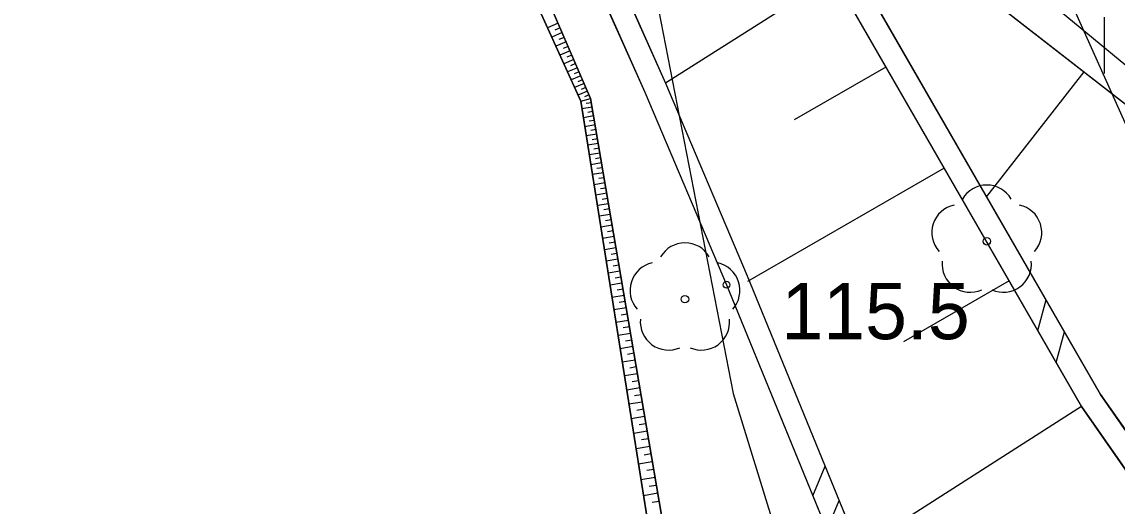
# Model space of a CAD drawing. Extents: x 6434771 to 6436222, y 5663454 to 5664782.
# Drawn here: x 6434953.97 to 6434968.56, y 5664017.74 to 5664024.19 of the extents above; entities that cross this region are included whole.
import ezdxf

# ---------------------------------------------------------------- set-up
doc = ezdxf.new("R2010")
doc.units = 0
for name, color, linetype in [('Warstwa 1', 7, 'Continuous'), ('Warstwa 10', 7, 'Continuous'), ('Warstwa 11', 7, 'Continuous'), ('Warstwa 12', 7, 'Continuous'), ('Warstwa 13', 7, 'Continuous'), ('Warstwa 2', 7, 'Continuous'), ('Warstwa 20', 7, 'Continuous'), ('Warstwa 21', 7, 'Continuous'), ('Warstwa 5', 7, 'Continuous'), ('Warstwa 51', 7, 'Continuous'), ('Warstwa 9', 7, 'Continuous')]:
    doc.layers.add(name, color=color, linetype=linetype)

msp = doc.modelspace()

# ---------------------------------------------------------------- linework, layer by layer
at = {"layer": 'Warstwa 1'}
for p, q in [((6434961.887, 5664027.254), (6434963.44, 5664019.243)), ((6434963.44, 5664019.243), (6434967.938, 5664004.72))]:
    msp.add_line(p, q, dxfattribs=at)
at = {"layer": 'Warstwa 10'}
for p, q in [((6434960.168, 5664028.714), (6434962.539, 5664023.375)), ((6434964.917, 5664026.013), (6434972.903, 5664019.801)), ((6434965.015, 5664024.992), (6434968.336, 5664019.231)), ((6434964.781, 5664024.798), (6434962.539, 5664023.375)), ((6434964.781, 5664024.798), (6434968.082, 5664019.07)), ((6434965.476, 5664023.591), (6434964.255, 5664022.887)), ((6434968.111, 5664023.528), (6434966.817, 5664021.866)), ((6434962.539, 5664023.375), (6434963.63, 5664020.808)), ((6434966.252, 5664022.246), (6434963.632, 5664020.735)), ((6434963.63, 5664020.808), (6434965.687, 5664015.774)), ((6434967.117, 5664020.745), (6434965.709, 5664019.933)), ((6434968.336, 5664019.231), (6434972.681, 5664012.988)), ((6434968.082, 5664019.07), (6434965.108, 5664017.169)), ((6434968.082, 5664019.07), (6434972.377, 5664012.899))]:
    msp.add_line(p, q, dxfattribs=at)
at = {"layer": 'Warstwa 11'}
msp.add_lwpolyline([(6434966.756, 5664003.6), (6434966.415, 5664007.644), (6434965.276, 5664011.028), (6434962.407, 5664016.883), (6434961.412, 5664023.136), (6434959.23, 5664027.952), (6434956.702, 5664030.613), (6434952.189, 5664033.718), (6434942.648, 5664038.634), (6434938.947, 5664040.259), (6434935.85, 5664038.056), (6434933.246, 5664036.108), (6434929.415, 5664035.234), (6434925.755, 5664033.559), (6434924.242, 5664028.377), (6434923.988, 5664023.91), (6434923.741, 5664023.373), (6434924.496, 5664011.353), (6434925.122, 5664008.575), (6434925.857, 5664004.846)], dxfattribs=at)
for centre in [(6434966.82, 5664021.27), (6434962.8, 5664020.499)]:
    msp.add_circle(centre, 0.05, dxfattribs=at)
for centre, start, end in [((6434966.82, 5664021.645), 30.1471, 149.8529), ((6434966.463, 5664021.386), 102.1471, 221.8529), ((6434967.177, 5664021.386), 318.1471, 77.8529), ((6434962.8, 5664020.874), 30.1471, 149.8529), ((6434962.443, 5664020.615), 102.1471, 221.8529), ((6434963.157, 5664020.615), 318.1471, 77.8529), ((6434966.6, 5664020.967), 174.1471, 293.8529), ((6434967.04, 5664020.967), 246.1471, 5.8529), ((6434962.58, 5664020.196), 174.1471, 293.8529), ((6434963.02, 5664020.196), 246.1471, 5.8529)]:
    msp.add_arc(centre, 0.375, start, end, dxfattribs=at)
at = {"layer": 'Warstwa 12'}
for points in [[(6434924.809, 5664048.81), (6434930.739, 5664046.248), (6434938.087, 5664045.169), (6434947.585, 5664041.614), (6434960.352, 5664035.549), (6434967.024, 5664026.498), (6434969.107, 5664021.852), (6434976.011, 5664009.728), (6434981.103, 5663994.095), (6434983.23, 5663981.509), (6434983.428, 5663980.457), (6434983.606, 5663978.684), (6434986.797, 5663964.645), (6434990.011, 5663952.113)], [(6434916.87, 5664040.657), (6434919.588, 5664040.514), (6434924.045, 5664039.35), (6434927.322, 5664041.55), (6434931.207, 5664042.783), (6434934.74, 5664042.98), (6434942.258, 5664041.148), (6434950.666, 5664036.716), (6434956.042, 5664033.861), (6434958.491, 5664032.141), (6434963.807, 5664027.637), (6434974.145, 5664019.101)]]:
    msp.add_lwpolyline(points, dxfattribs=at)
at = {"layer": 'Warstwa 13'}
msp.add_circle((6434963.353, 5664020.692), 0.045, dxfattribs=at)
at = {"layer": 'Warstwa 2'}
msp.add_lwpolyline([(6434938.635, 5663986.4), (6434948.754, 5663984.547), (6434955.481, 5663984.236), (6434959.951, 5663984.231), (6434964.407, 5663984.717), (6434968.731, 5663985.805), (6434972.687, 5663987.947), (6434975.856, 5663991.119), (6434979.564, 5663996.714), (6434981.354, 5664000.823), (6434983.144, 5664004.931), (6434980.889, 5664013.589), (6434972.903, 5664019.801), (6434964.917, 5664026.013)], dxfattribs=at)
at = {"layer": 'Warstwa 20'}
for p, q in [((6434964.917, 5664026.013), (6434972.903, 5664019.801)), ((6434964.781, 5664024.798), (6434968.082, 5664019.07)), ((6434968.082, 5664019.07), (6434972.377, 5664012.899))]:
    msp.add_line(p, q, dxfattribs=at)
msp.add_lwpolyline([(6434960.104, 5663994.36), (6434961.978, 5663995.497), (6434964.425, 5663998.568), (6434966.182, 5664001.617), (6434966.937, 5664003.658), (6434966.575, 5664007.652), (6434965.418, 5664011.176), (6434962.588, 5664017.021), (6434961.543, 5664023.174), (6434959.412, 5664028.11), (6434956.785, 5664030.862), (6434952.251, 5664033.867), (6434949.683, 5664035.19), (6434942.69, 5664038.793)], dxfattribs=at)
at = {"layer": 'Warstwa 21'}
for p, q in [((6434960.168, 5664028.714), (6434962.539, 5664023.375)), ((6434965.015, 5664024.992), (6434968.336, 5664019.231)), ((6434962.539, 5664023.375), (6434963.63, 5664020.808)), ((6434963.63, 5664020.808), (6434965.687, 5664015.774)), ((6434968.336, 5664019.231), (6434972.681, 5664012.988))]:
    msp.add_line(p, q, dxfattribs=at)
msp.add_lwpolyline([(6434959.587, 5663994.626), (6434961.932, 5663995.818), (6434964.397, 5663998.698), (6434966.084, 5664001.768), (6434966.756, 5664003.6), (6434966.415, 5664007.644), (6434965.276, 5664011.028), (6434962.407, 5664016.883), (6434961.412, 5664023.136), (6434959.23, 5664027.952), (6434956.702, 5664030.613), (6434952.189, 5664033.718), (6434942.648, 5664038.634)], dxfattribs=at)
at = {"layer": 'Warstwa 5'}
for p, q in [((6434959.412, 5664028.11), (6434961.543, 5664023.174)), ((6434960.839, 5664026.463), (6434962.264, 5664023.255)), ((6434964.917, 5664026.013), (6434972.903, 5664019.801)), ((6434968.388, 5664023.506), (6434968.388, 5664024.256)), ((6434962.264, 5664023.255), (6434963.353, 5664020.692)), ((6434961.543, 5664023.174), (6434962.588, 5664017.021)), ((6434963.353, 5664020.692), (6434964.502, 5664017.881)), ((6434964.502, 5664017.881), (6434964.688, 5664017.424))]:
    msp.add_line(p, q, dxfattribs=at)
at = {"layer": 'Warstwa 51'}
for p, q in [((6434967.499, 5664020.083), (6434967.609, 5664020.492)), ((6434967.746, 5664019.654), (6434967.856, 5664020.063)), ((6434964.502, 5664017.881), (6434964.666, 5664018.273)), ((6434964.688, 5664017.423), (6434964.853, 5664017.815))]:
    msp.add_line(p, q, dxfattribs=at)
for points in [[(6434964.229, 5663991.48), (6434967.04, 5663994.016), (6434970.273, 5663998.357), (6434972.461, 5664006.421), (6434972.681, 5664012.988), (6434968.336, 5664019.231), (6434965.015, 5664024.992), (6434959.502, 5664029.739), (6434959.888, 5664028.604), (6434962.264, 5664023.255), (6434963.353, 5664020.692), (6434965.402, 5664015.677), (6434968.698, 5664003.766), (6434969.642, 5664002.375), (6434968.965, 5664001.013), (6434967.057, 5664000.376), (6434965.915, 5663997.75), (6434964.819, 5663994.763), (6434963.407, 5663993.75)], [(6434964.028, 5663991.702), (6434966.818, 5663994.219), (6434969.999, 5663998.49), (6434972.162, 5664006.465), (6434972.377, 5664012.899), (6434968.082, 5664019.07), (6434964.781, 5664024.798), (6434960.141, 5664028.793), (6434960.168, 5664028.714), (6434962.539, 5664023.375), (6434963.63, 5664020.808), (6434965.687, 5664015.774), (6434968.974, 5664003.894), (6434969.988, 5664002.399), (6434969.178, 5664000.768), (6434967.279, 5664000.133), (6434966.194, 5663997.638), (6434965.069, 5663994.573), (6434963.582, 5663993.506)]]:
    msp.add_lwpolyline(points, dxfattribs=at)
at = {"layer": 'Warstwa 9'}
for p, q in [((6434961.11, 5664024.176), (6434960.968, 5664024.115)), ((6434961.138, 5664024.113), (6434961.068, 5664024.083)), ((6434961.165, 5664024.05), (6434961.026, 5664023.989)), ((6434961.192, 5664023.987), (6434961.122, 5664023.958)), ((6434961.218, 5664023.927), (6434961.081, 5664023.868)), ((6434961.269, 5664023.808), (6434961.134, 5664023.75)), ((6434961.243, 5664023.867), (6434961.176, 5664023.837)), ((6434961.319, 5664023.694), (6434961.185, 5664023.636)), ((6434961.294, 5664023.75), (6434961.227, 5664023.722)), ((6434961.367, 5664023.582), (6434961.236, 5664023.526)), ((6434961.342, 5664023.637), (6434961.277, 5664023.609)), ((6434961.39, 5664023.529), (6434961.325, 5664023.501)), ((6434961.412, 5664023.476), (6434961.284, 5664023.42)), ((6434961.457, 5664023.371), (6434961.33, 5664023.317)), ((6434961.436, 5664023.423), (6434961.371, 5664023.395)), ((6434961.501, 5664023.271), (6434961.375, 5664023.217)), ((6434961.48, 5664023.321), (6434961.416, 5664023.293)), ((6434961.522, 5664023.222), (6434961.46, 5664023.195)), ((6434961.412, 5664023.136), (6434961.543, 5664023.174)), ((6434961.412, 5664023.136), (6434961.543, 5664023.174)), ((6434961.562, 5664023.058), (6434961.428, 5664023.035)), ((6434961.553, 5664023.116), (6434961.486, 5664023.105)), ((6434961.583, 5664022.94), (6434961.447, 5664022.917)), ((6434961.573, 5664023), (6434961.504, 5664022.988)), ((6434961.602, 5664022.82), (6434961.466, 5664022.797)), ((6434961.592, 5664022.88), (6434961.525, 5664022.869)), ((6434961.624, 5664022.697), (6434961.486, 5664022.674)), ((6434961.614, 5664022.759), (6434961.545, 5664022.747)), ((6434961.634, 5664022.635), (6434961.565, 5664022.624)), ((6434961.644, 5664022.573), (6434961.505, 5664022.549)), ((6434961.656, 5664022.51), (6434961.586, 5664022.497)), ((6434961.667, 5664022.445), (6434961.526, 5664022.421)), ((6434961.677, 5664022.38), (6434961.607, 5664022.368)), ((6434961.688, 5664022.315), (6434961.547, 5664022.291)), ((6434961.711, 5664022.184), (6434961.567, 5664022.16)), ((6434961.7, 5664022.25), (6434961.628, 5664022.238)), ((6434961.734, 5664022.049), (6434961.589, 5664022.024)), ((6434961.723, 5664022.117), (6434961.651, 5664022.105)), ((6434961.757, 5664021.911), (6434961.611, 5664021.886)), ((6434961.745, 5664021.98), (6434961.673, 5664021.968)), ((6434961.781, 5664021.771), (6434961.633, 5664021.746)), ((6434961.77, 5664021.842), (6434961.695, 5664021.829)), ((6434961.805, 5664021.629), (6434961.656, 5664021.604)), ((6434961.793, 5664021.701), (6434961.719, 5664021.688)), ((6434961.83, 5664021.483), (6434961.679, 5664021.457)), ((6434961.817, 5664021.557), (6434961.743, 5664021.543)), ((6434961.855, 5664021.335), (6434961.703, 5664021.309)), ((6434961.842, 5664021.409), (6434961.766, 5664021.396)), ((6434961.881, 5664021.184), (6434961.726, 5664021.158)), ((6434961.868, 5664021.26), (6434961.791, 5664021.247)), ((6434961.907, 5664021.03), (6434961.751, 5664021.004)), ((6434961.894, 5664021.108), (6434961.817, 5664021.095)), ((6434961.934, 5664020.873), (6434961.777, 5664020.846)), ((6434961.92, 5664020.952), (6434961.842, 5664020.939)), ((6434961.947, 5664020.794), (6434961.868, 5664020.781)), ((6434961.961, 5664020.714), (6434961.802, 5664020.687)), ((6434961.975, 5664020.633), (6434961.895, 5664020.619)), ((6434961.988, 5664020.55), (6434961.828, 5664020.523)), ((6434962.003, 5664020.468), (6434961.922, 5664020.454)), ((6434962.017, 5664020.385), (6434961.854, 5664020.357)), ((6434962.031, 5664020.301), (6434961.949, 5664020.287)), ((6434962.046, 5664020.216), (6434961.881, 5664020.188)), ((6434962.075, 5664020.043), (6434961.909, 5664020.015)), ((6434962.06, 5664020.13), (6434961.978, 5664020.116)), ((6434962.105, 5664019.867), (6434961.936, 5664019.838)), ((6434962.09, 5664019.955), (6434962.006, 5664019.941)), ((6434962.12, 5664019.778), (6434962.035, 5664019.764)), ((6434962.136, 5664019.688), (6434961.965, 5664019.659)), ((6434962.15, 5664019.597), (6434962.065, 5664019.582)), ((6434962.166, 5664019.505), (6434961.994, 5664019.476)), ((6434962.182, 5664019.413), (6434962.095, 5664019.398)), ((6434962.198, 5664019.319), (6434962.024, 5664019.289)), ((6434962.23, 5664019.129), (6434962.054, 5664019.1)), ((6434962.214, 5664019.225), (6434962.127, 5664019.21)), ((6434962.247, 5664019.033), (6434962.157, 5664019.018)), ((6434962.262, 5664018.936), (6434962.085, 5664018.906)), ((6434962.279, 5664018.838), (6434962.19, 5664018.823)), ((6434962.296, 5664018.74), (6434962.117, 5664018.709)), ((6434962.331, 5664018.538), (6434962.148, 5664018.507)), ((6434962.313, 5664018.639), (6434962.223, 5664018.625)), ((6434962.347, 5664018.437), (6434962.256, 5664018.421)), ((6434962.365, 5664018.334), (6434962.181, 5664018.302)), ((6434962.401, 5664018.125), (6434962.214, 5664018.094)), ((6434962.383, 5664018.231), (6434962.29, 5664018.215)), ((6434962.418, 5664018.019), (6434962.325, 5664018.003)), ((6434962.437, 5664017.913), (6434962.248, 5664017.881)), ((6434962.455, 5664017.805), (6434962.361, 5664017.789))]:
    msp.add_line(p, q, dxfattribs=at)
msp.add_lwpolyline([(6434966.937, 5664003.658), (6434966.575, 5664007.652), (6434965.418, 5664011.176), (6434962.588, 5664017.021), (6434961.543, 5664023.174), (6434959.412, 5664028.11), (6434956.785, 5664030.862), (6434952.251, 5664033.867), (6434949.683, 5664035.19), (6434942.69, 5664038.793), (6434942.648, 5664038.634), (6434952.189, 5664033.718), (6434956.702, 5664030.613), (6434959.23, 5664027.952), (6434961.412, 5664023.136), (6434962.407, 5664016.883), (6434965.276, 5664011.028), (6434966.415, 5664007.644), (6434966.756, 5664003.6)], dxfattribs=at)

# ---------------------------------------------------------------- texts
at = {"layer": 'Warstwa 13'}
msp.add_text('115.5', height=0.75, dxfattribs=at).set_placement((6434964.083, 5664019.966))

doc.saveas('drawing.dxf')
